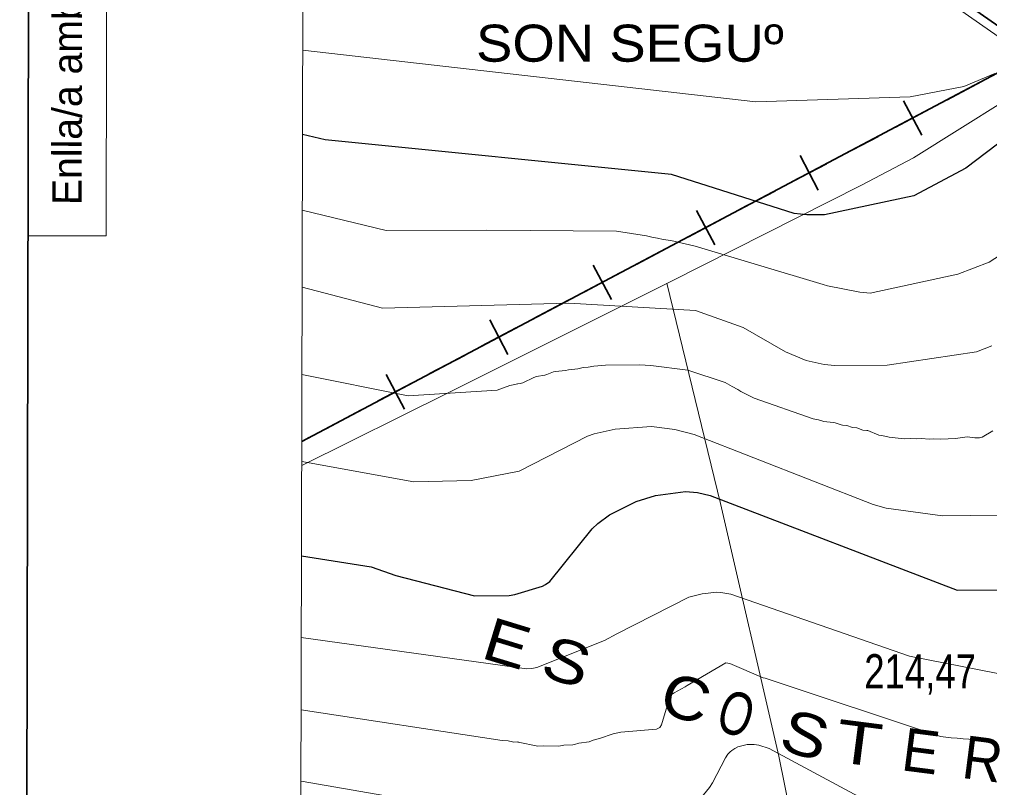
# Model space of a CAD drawing. Extents: x 483847 to 488453, y 4383581 to 4386795.
# Drawn here: x 484030.4 to 484279, y 4385075.7 to 4385272.5 of the extents above; entities that cross this region are included whole.
import ezdxf
from ezdxf.enums import TextEntityAlignment as Align

# ---------------------------------------------------------------- set-up
doc = ezdxf.new("R2010")
doc.units = 0
doc.header["$LTSCALE"] = 3.8
doc.linetypes.add('DOTTED', pattern=[1.5, 0.3, -1.2])
for name, color, linetype, lineweight in [('1', 7, 'Continuous', 13), ('2', 7, 'DOTTED', 13), ('27', 7, 'Continuous', 25), ('34', 7, 'Continuous', 35), ('51', 7, 'Continuous', 13), ('7', 7, 'Continuous', 13), ('8', 7, 'Continuous', 25), ('9', 7, 'Continuous', 13)]:
    doc.layers.add(name, color=color, linetype=linetype, lineweight=lineweight)
doc.layers.add('5', color=7, linetype='Continuous')

msp = doc.modelspace()

# ---------------------------------------------------------------- linework, layer by layer
at = {"layer": '1', "lineweight": 35}
msp.add_lwpolyline([(484035.03, 4386519.58), (487752.53, 4386512.52), (487747.86, 4384057.52), (484030.36, 4384064.59)], close=True, dxfattribs=at)
at = {"layer": '1'}
msp.add_lwpolyline([(484105.5, 4386448.1), (487681.9, 4386441.2), (487678, 4384129), (484100.5, 4384135.8)], close=True, dxfattribs=at)
msp.add_lwpolyline([(484032.56, 4385217.09), (484052.56, 4385217.05), (484052.84, 4385367.05)], dxfattribs=at)
at = {"layer": '27'}
msp.add_spline([(484126.09, 4384902.79), (484170.42, 4384940.62), (484186.72, 4384951.71), (484191.28, 4384949.75), (484195.85, 4384942.58), (484195.2, 4384850.61), (484198.46, 4384849.31), (484203.02, 4384849.96), (484206.93, 4384851.91), (484210.19, 4384864.31), (484210.19, 4384911.92), (484211.5, 4384943.23), (484214.1, 4384965.41), (484221.93, 4384987.58), (484217.36, 4384992.8), (484210.19, 4384992.8), (484135.22, 4384984.97), (484130.65, 4384988.89), (484126.09, 4384997.37), (484121.53, 4385047.59), (484126.09, 4385059.33), (484133.91, 4385067.16), (484151.52, 4385069.77), (484197.15, 4385061.94), (484225.84, 4385054.77), (484236.92, 4385050.2), (484251.92, 4385040.42), (484272.13, 4385031.28), (484285.82, 4385029.98), (484298.2, 4385029.33), (484332.11, 4385039.76), (484352.32, 4385052.16), (484358.18, 4385050.2), (484379.05, 4385045.63), (484396, 4385044.98), (484413.6, 4385057.38), (484413.6, 4385076.29), (484415.56, 4385110.21), (484421.42, 4385117.38), (484434.46, 4385125.86), (484452.06, 4385127.17), (484517.26, 4385131.08), (484535.51, 4385145.43), (484539.43, 4385153.26), (484534.21, 4385163.04), (484527.69, 4385172.17), (484530.3, 4385183.26), (484560.29, 4385234.79), (484583.76, 4385251.75), (484588.32, 4385252.4), (484664.6, 4385247.83), (484699.15, 4385252.4), (484722.1, 4385262.06)], degree=3, dxfattribs=at)
at = {"layer": '34'}
for p, q in [((484276.98, 4385256.58), (484268.14, 4385251.91)), ((484256.96, 4385251.65), (484261.64, 4385242.81)), ((484263.72, 4385249.57), (484254.88, 4385244.89)), ((484250.46, 4385242.55), (484241.62, 4385237.88)), ((484230.45, 4385237.62), (484235.12, 4385228.78)), ((484237.21, 4385235.54), (484228.37, 4385230.86)), ((484223.95, 4385228.52), (484215.11, 4385223.85)), ((484203.93, 4385223.59), (484208.61, 4385214.75)), ((484210.69, 4385221.51), (484201.85, 4385216.83)), ((484197.43, 4385214.49), (484188.59, 4385209.82)), ((484177.41, 4385209.56), (484182.09, 4385200.72)), ((484184.17, 4385207.48), (484175.33, 4385202.8)), ((484170.91, 4385200.46), (484162.07, 4385195.79)), ((484150.9, 4385195.53), (484155.57, 4385186.69)), ((484157.65, 4385193.45), (484148.82, 4385188.77)), ((484144.4, 4385186.43), (484135.56, 4385181.75)), ((484124.38, 4385181.5), (484129.06, 4385172.66)), ((484131.14, 4385179.42), (484122.3, 4385174.74)), ((484117.88, 4385172.4), (484109.04, 4385167.72)), ((484104.62, 4385165.39), (484102.72, 4385164.38))]:
    msp.add_line(p, q, dxfattribs=at)
msp.add_lwpolyline([(484103.22, 4385394.84), (484291, 4385264), (484102.72, 4385164.38)], dxfattribs=at)
at = {"layer": '51'}
for points in [[(484103.23, 4385398.6), (484108.97, 4385395.3), (484126.19, 4385381.26), (484142.62, 4385368.82), (484154.49, 4385359.94), (484179.09, 4385340.49), (484201.81, 4385323.87), (484245.18, 4385293.3), (484294.43, 4385258.91)], [(484294.43, 4385258.91), (484259.54, 4385237.05), (484246.24, 4385230), (484197.15, 4385205.3), (484140.56, 4385177.03), (484102.71, 4385158.17)], [(484196.34, 4385204.9), (484210.08, 4385148.51), (484225, 4385083.74), (484251.62, 4384952.33)]]:
    msp.add_lwpolyline(points, dxfattribs=at)
at = {"layer": '7'}
msp.add_line((484244.93, 4385092.45), (484245.93, 4385092.45), dxfattribs=at)
at = {"layer": '8'}
for points in [[(484283.5, 4385242.43), (484272.95, 4385234.36), (484259.63, 4385227.29), (484236.69, 4385222.47), (484232.22, 4385222.43), (484228.96, 4385222.82), (484197.54, 4385232.76), (484108.76, 4385241.67), (484102.89, 4385243.03)], [(484102.66, 4385135.05), (484120.54, 4385132.26), (484126.86, 4385129.98), (484147, 4385124.85), (484155.92, 4385124.89), (484157.32, 4385125.15), (484164.4, 4385127.29), (484165.23, 4385127.72), (484166.35, 4385128.45), (484177.18, 4385142), (484178.64, 4385143.37), (484181.65, 4385145.59), (484188.44, 4385148.98), (484193.39, 4385150.5), (484201.07, 4385151.57), (484204.19, 4385151.3), (484207.37, 4385150.52), (484270.71, 4385126.29), (484293.85, 4385126.35)]]:
    msp.add_lwpolyline(points, dxfattribs=at)
at = {"layer": '9'}
for points in [[(484280.33, 4385258.64), (484272.43, 4385255.35), (484258.69, 4385252.7), (484219.09, 4385251.38), (484102.94, 4385264.66)], [(484102.85, 4385223.6), (484124.4, 4385218.41), (484150.19, 4385218.47), (484183.4, 4385218.25), (484191.06, 4385217.04), (484192.5, 4385216.69), (484193.87, 4385216.49), (484195.36, 4385216.13), (484197.3, 4385215.87), (484203.6, 4385214.44)], [(484203.6, 4385214.44), (484236.34, 4385204.6), (484236.35, 4385204.6), (484237.48, 4385204.26), (484245.74, 4385202.61), (484248.46, 4385202.39), (484270.93, 4385207.22), (484278.9, 4385210.29), (484281.82, 4385212.17)], [(484102.81, 4385203.94), (484123.45, 4385198.5), (484171.18, 4385199.82), (484203.64, 4385197.9), (484215.84, 4385193.54), (484226.7, 4385187.3), (484232, 4385185.14), (484236.67, 4385184.06), (484239.37, 4385183.81), (484252.79, 4385183.88), (484275.69, 4385187.32), (484279.63, 4385188.84)], [(484238.97, 4385169.23), (484236.57, 4385169.46), (484235.14, 4385169.89), (484233.85, 4385170.15), (484218.7, 4385175.47), (484215.3, 4385177.19), (484214.48, 4385177.69), (484213.03, 4385178.41), (484211.28, 4385179.51), (484201.72, 4385182.63), (484192.18, 4385183.87), (484189.29, 4385183.97), (484180.57, 4385183.91), (484177.61, 4385183.67), (484176.14, 4385183.41), (484174.82, 4385183.3), (484173.51, 4385182.96), (484171.14, 4385182.76), (484170.31, 4385182.56), (484167.77, 4385182.33), (484167.23, 4385182.2), (484165.58, 4385181.5), (484165.06, 4385181.36), (484162.87, 4385181.01), (484162.22, 4385180.79), (484159.42, 4385179.43), (484158.73, 4385179.25), (484158.12, 4385179.17), (484158.01, 4385179.15), (484157.38, 4385178.92), (484156.07, 4385178.67), (484152.84, 4385177.52), (484130.03, 4385176.09), (484102.76, 4385181.49)], [(484279.89, 4385167.08), (484277.14, 4385165.44), (484276.8, 4385165.34), (484276.46, 4385165.26), (484275.22, 4385165.28), (484273.28, 4385165.56), (484270.27, 4385165.13), (484266.5, 4385164.98), (484264.77, 4385165.06), (484263.54, 4385164.99), (484261.61, 4385165.13), (484260.27, 4385165.06), (484258.81, 4385165.12), (484257.16, 4385165.03), (484253.32, 4385165.44), (484251.39, 4385165.91), (484250.62, 4385166.01), (484247.8, 4385167.15), (484247.57, 4385167.18), (484246.54, 4385167.25), (484246.25, 4385167.33), (484245.24, 4385167.79), (484244.96, 4385167.86), (484243.91, 4385167.94), (484243.64, 4385168), (484242.69, 4385168.38), (484242.42, 4385168.44), (484241.33, 4385168.52), (484240.98, 4385168.61), (484239.47, 4385169.13), (484238.97, 4385169.23)], [(484102.71, 4385159.22), (484131.46, 4385154.04), (484146.13, 4385154.35), (484158.49, 4385156.78), (484175.99, 4385165.7), (484177.7, 4385166.28), (484183.08, 4385167.51), (484192.39, 4385168.19), (484198.33, 4385167.43), (484203.33, 4385166.16), (484249.17, 4385148.19), (484252.55, 4385147.31), (484266.96, 4385145.32), (484281.31, 4385145.47)], [(484330.22, 4385130.09), (484328.9, 4385125.72), (484328.51, 4385124.78), (484327.78, 4385123.54), (484327.14, 4385122.65), (484315.35, 4385111), (484309.18, 4385107.35), (484304.06, 4385105.3), (484296.61, 4385103.57), (484289.84, 4385103.23), (484258.47, 4385109.32), (484212.72, 4385125.2), (484210.14, 4385125.66), (484209.08, 4385125.73), (484205.34, 4385125.35), (484201.92, 4385124.43), (484183.45, 4385115.06), (484180.29, 4385113.36), (484162.97, 4385106.47), (484161.67, 4385106.2), (484160.32, 4385106.09), (484102.62, 4385114.11)], [(484102.58, 4385095.62), (484154.09, 4385087.78), (484155.61, 4385087.66), (484156.77, 4385087.38), (484157.05, 4385087.35), (484158.1, 4385087.36), (484158.24, 4385087.34), (484163.26, 4385086.32), (484164.67, 4385086.41), (484168.6, 4385086.28), (484169.9, 4385086.54), (484172.21, 4385086.67), (484172.62, 4385086.73), (484173.75, 4385087.1), (484176.37, 4385087.44), (484177.42, 4385087.83), (484179.07, 4385088.25), (484182.55, 4385089.45), (484184.52, 4385089.89), (484193.64, 4385090.64), (484194.52, 4385091.03), (484194.93, 4385091.75), (484197.13, 4385099.19), (484197.38, 4385099.43), (484198.19, 4385099.99), (484200.97, 4385101.45), (484201.55, 4385101.85), (484211.44, 4385107.66), (484212.44, 4385107.44), (484221.01, 4385103.78), (484221.52, 4385103.7), (484266.47, 4385088.75), (484267.11, 4385088.72), (484269.15, 4385088.41), (484270.76, 4385088.33), (484272.24, 4385088.14), (484273.68, 4385088.11), (484274.6, 4385088.03), (484275.94, 4385088.02), (484277.31, 4385087.85), (484278.24, 4385087.8), (484279.51, 4385087.62)], [(484102.54, 4385077.28), (484158.8, 4385067.57), (484169.44, 4385065.99), (484184.02, 4385066.23), (484191.09, 4385067.67), (484201.13, 4385070.97), (484204.17, 4385072.64), (484205.68, 4385073.86), (484207.26, 4385075.67), (484208.05, 4385076.89), (484211.33, 4385083.3), (484211.98, 4385084.27), (484212.54, 4385084.86), (484212.97, 4385085.21), (484213.73, 4385085.71), (484214.54, 4385086.08), (484216.89, 4385086.72), (484218.66, 4385086.69), (484219.89, 4385086.51), (484222.49, 4385085.66), (484246.54, 4385072.76), (484250.01, 4385071.93), (484260.21, 4385070.91), (484306.34, 4385073.29)]]:
    msp.add_lwpolyline(points, dxfattribs=at)

# ---------------------------------------------------------------- texts
at = {"layer": '2'}
msp.add_text('Enlla/a amb el full', height=7.5, rotation=89.891, dxfattribs=at).set_placement((484046.32, 4385224.94))
at = {"layer": '5', "width": 1.1}
msp.add_text('SON SEGUº', height=9.5, dxfattribs=at).set_placement((484226.27, 4385261.67), align=Align.RIGHT)
at = {"layer": '5'}
for s, rotation, width, p in [('E', 342.966, 1.15, (484153.74, 4385107.36)), ('S', 342.966, 1.2, (484169.03, 4385102.68)), ('C', 342.966, 1.15, (484199.59, 4385093.32)), ('O', 342.966, 0.75, (484212.47, 4385089.37)), ('S', 342.966, 1.2, (484230.15, 4385083.95)), ('T', 352.702, 1.3, (484244.89, 4385081.6)), ('E', 352.702, 0.95, (484260.74, 4385079.57)), ('R', 352.702, 0.95, (484276.59, 4385077.55))]:
    msp.add_text(s, height=10.99, rotation=rotation, dxfattribs=dict(at, width=width)).set_placement(p, align=Align.CENTER)
at = {"layer": '7', "width": 0.8}
msp.add_text('214,47', height=8.75, dxfattribs=at).set_placement((484246.91, 4385101.11))

doc.saveas('drawing.dxf')
